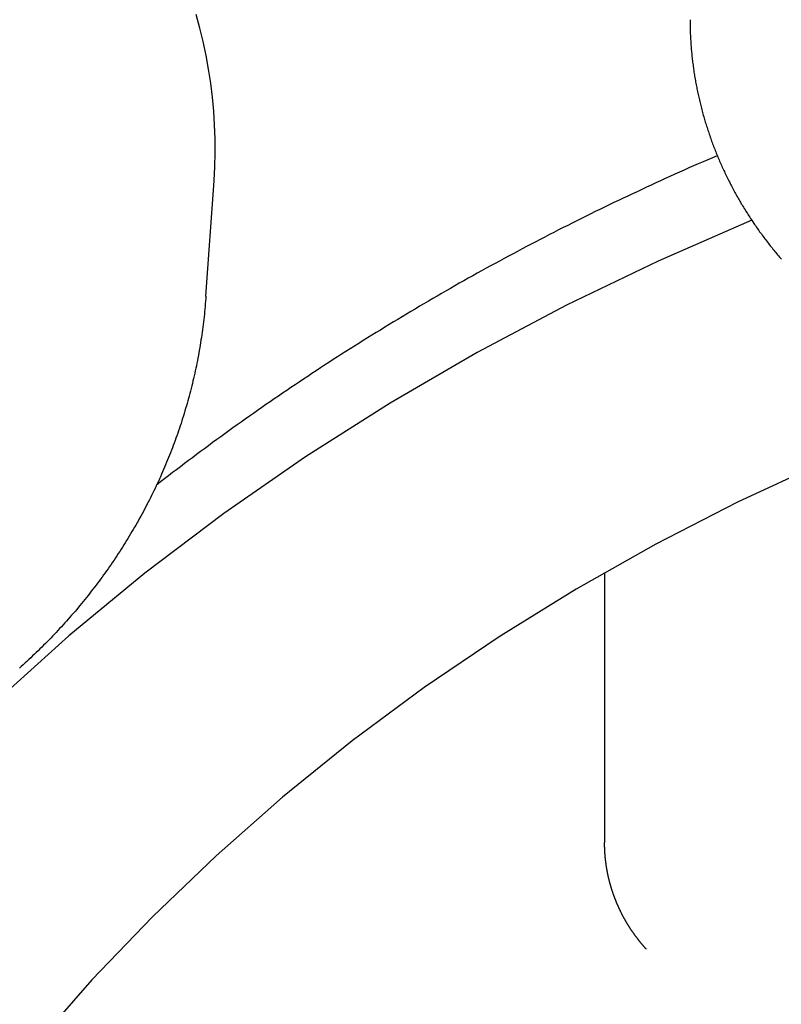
# Model space of a CAD drawing. Extents: x 1107 to 4046, y 937 to 3355.
# Tile 491 of 656: x 2192.51 to 2195.88, y 2666.3 to 2670.66. Entities that reach past the tile are written whole.
import ezdxf

# ---------------------------------------------------------------- set-up
doc = ezdxf.new("R2010")
doc.units = 0
doc.layers.add('KF_VIDA_L___C_REAR', color=7, linetype='CONTINUOUS')

# ---------------------------------------------------------------- blocks, each defined once
blk = doc.blocks.new('KF_VIDA_L___C_REAR')
at = {"layer": 'KF_VIDA_L___C_REAR'}
for p, q in [((6.359162, 980.222257), (6.394874, 980.732642)), ((8.122122, 978.998789), (8.122122, 977.803777))]:
    blk.add_line(p, q, dxfattribs=at)
for points in [[(6.39487, 980.733, 0), (6.39828, 980.794, 0), (6.39987, 980.856, 0), (6.39964, 980.918, 0), (6.3976, 980.98, 0), (6.39373, 981.041, 0), (6.38805, 981.103, 0), (6.38056, 981.165, 0), (6.37126, 981.226, 0), (6.36016, 981.287, 0), (6.34727, 981.348, 0), (6.3326, 981.408, 0), (6.31615, 981.468, 0)], [(8.5, 981.445, 0), (8.50001, 981.439, 0), (8.50005, 981.433, 0), (8.50012, 981.426, 0), (8.50021, 981.42, 0), (8.50032, 981.414, 0), (8.50046, 981.408, 0), (8.50063, 981.401, 0), (8.50082, 981.395, 0), (8.50104, 981.389, 0), (8.50129, 981.382, 0), (8.50156, 981.376, 0), (8.50185, 981.37, 0), (8.50217, 981.364, 0), (8.50252, 981.357, 0), (8.50289, 981.351, 0), (8.50329, 981.345, 0), (8.50371, 981.339, 0), (8.50416, 981.332, 0), (8.50463, 981.326, 0), (8.50513, 981.32, 0), (8.50566, 981.313, 0), (8.50621, 981.307, 0), (8.50678, 981.301, 0), (8.50738, 981.295, 0), (8.50801, 981.288, 0), (8.50866, 981.282, 0), (8.50934, 981.276, 0), (8.51004, 981.27, 0), (8.51077, 981.263, 0), (8.51152, 981.257, 0), (8.5123, 981.251, 0), (8.5131, 981.245, 0), (8.51393, 981.238, 0), (8.51478, 981.232, 0), (8.51566, 981.226, 0), (8.51657, 981.22, 0), (8.5175, 981.213, 0), (8.51845, 981.207, 0), (8.51943, 981.201, 0), (8.52043, 981.195, 0), (8.52146, 981.189, 0), (8.52252, 981.182, 0), (8.5236, 981.176, 0), (8.5247, 981.17, 0), (8.52583, 981.164, 0), (8.52698, 981.157, 0), (8.52816, 981.151, 0), (8.52937, 981.145, 0), (8.5306, 981.139, 0), (8.53185, 981.133, 0), (8.53313, 981.127, 0), (8.53443, 981.12, 0), (8.53576, 981.114, 0), (8.53711, 981.108, 0), (8.53849, 981.102, 0), (8.53989, 981.096, 0), (8.54132, 981.09, 0), (8.54277, 981.083, 0), (8.54425, 981.077, 0), (8.54575, 981.071, 0), (8.54728, 981.065, 0), (8.54883, 981.059, 0), (8.5504, 981.053, 0), (8.552, 981.047, 0), (8.55363, 981.041, 0), (8.55528, 981.034, 0), (8.55695, 981.028, 0), (8.55865, 981.022, 0), (8.56037, 981.016, 0), (8.56212, 981.01, 0), (8.56389, 981.004, 0), (8.56569, 980.998, 0), (8.56751, 980.992, 0), (8.56936, 980.986, 0), (8.57123, 980.98, 0), (8.57312, 980.974, 0), (8.57504, 980.968, 0), (8.57698, 980.962, 0), (8.57895, 980.956, 0), (8.58094, 980.95, 0), (8.58295, 980.944, 0), (8.58499, 980.938, 0), (8.58706, 980.932, 0), (8.58915, 980.926, 0), (8.59126, 980.92, 0), (8.5934, 980.914, 0), (8.59556, 980.908, 0), (8.59774, 980.902, 0), (8.59995, 980.896, 0), (8.60219, 980.89, 0), (8.60444, 980.884, 0), (8.60673, 980.878, 0), (8.60903, 980.872, 0), (8.61136, 980.866, 0), (8.61371, 980.86, 0), (8.61609, 980.854, 0), (8.61849, 980.848, 0), (8.62091, 980.843, 0), (8.62336, 980.837, 0), (8.62583, 980.831, 0), (8.62833, 980.825, 0), (8.63085, 980.819, 0), (8.63339, 980.813, 0), (8.63595, 980.807, 0), (8.63854, 980.802, 0), (8.64115, 980.796, 0), (8.64379, 980.79, 0), (8.64645, 980.784, 0), (8.64913, 980.778, 0), (8.65183, 980.773, 0), (8.65456, 980.767, 0), (8.65731, 980.761, 0), (8.66008, 980.755, 0), (8.66288, 980.75, 0), (8.6657, 980.744, 0), (8.66854, 980.738, 0), (8.6714, 980.732, 0), (8.67429, 980.727, 0), (8.6772, 980.721, 0), (8.68013, 980.715, 0), (8.68308, 980.71, 0), (8.68606, 980.704, 0), (8.68906, 980.698, 0), (8.69208, 980.693, 0), (8.69513, 980.687, 0), (8.69819, 980.681, 0), (8.70128, 980.676, 0), (8.70439, 980.67, 0), (8.70753, 980.665, 0), (8.71068, 980.659, 0), (8.71386, 980.653, 0), (8.71706, 980.648, 0), (8.72028, 980.642, 0), (8.72353, 980.637, 0), (8.72679, 980.631, 0), (8.73008, 980.626, 0), (8.73339, 980.62, 0), (8.73672, 980.615, 0), (8.74007, 980.609, 0), (8.74344, 980.604, 0), (8.74684, 980.598, 0), (8.75026, 980.593, 0), (8.7537, 980.587, 0), (8.75716, 980.582, 0), (8.76064, 980.577, 0), (8.76414, 980.571, 0), (8.76766, 980.566, 0), (8.77121, 980.56, 0), (8.77477, 980.555, 0), (8.77836, 980.55, 0), (8.78197, 980.544, 0), (8.7856, 980.539, 0), (8.78925, 980.534, 0), (8.79292, 980.528, 0), (8.79662, 980.523, 0), (8.80033, 980.518, 0), (8.80406, 980.512, 0), (8.80782, 980.507, 0), (8.81159, 980.502, 0), (8.81539, 980.497, 0), (8.81921, 980.491, 0), (8.82305, 980.486, 0), (8.8269, 980.481, 0), (8.83078, 980.476, 0), (8.83468, 980.471, 0), (8.8386, 980.466, 0), (8.84254, 980.46, 0), (8.8465, 980.455, 0), (8.85048, 980.45, 0), (8.85448, 980.445, 0), (8.8585, 980.44, 0), (8.86254, 980.435, 0), (8.8666, 980.43, 0), (8.87068, 980.425, 0), (8.87478, 980.42, 0), (8.87891, 980.415, 0), (8.88305, 980.41, 0), (8.88721, 980.405, 0), (8.89139, 980.4, 0), (8.89559, 980.395, 0), (8.8998, 980.39, 0), (8.90404, 980.385, 0)], [(8.62055, 980.843, 0), (8.59952, 980.834, 0), (8.5785, 980.825, 0), (8.55752, 980.816, 0), (8.53655, 980.807, 0), (8.51561, 980.798, 0), (8.49469, 980.789, 0), (8.47379, 980.779, 0), (8.45291, 980.77, 0), (8.43206, 980.761, 0), (8.41123, 980.751, 0), (8.39043, 980.742, 0), (8.36964, 980.732, 0), (8.34888, 980.723, 0), (8.32815, 980.713, 0), (8.30744, 980.704, 0), (8.28675, 980.694, 0), (8.26608, 980.684, 0), (8.24544, 980.675, 0), (8.22482, 980.665, 0), (8.20423, 980.655, 0), (8.18366, 980.645, 0), (8.16312, 980.636, 0), (8.1426, 980.626, 0), (8.1221, 980.616, 0), (8.10163, 980.606, 0), (8.08118, 980.596, 0), (8.06076, 980.586, 0), (8.04036, 980.576, 0), (8.01999, 980.566, 0), (7.99965, 980.555, 0), (7.97932, 980.545, 0), (7.95903, 980.535, 0), (7.93875, 980.525, 0), (7.91851, 980.515, 0), (7.89829, 980.504, 0), (7.87809, 980.494, 0), (7.85792, 980.483, 0), (7.83778, 980.473, 0), (7.81766, 980.462, 0), (7.79757, 980.452, 0), (7.7775, 980.441, 0), (7.75746, 980.431, 0), (7.73744, 980.42, 0), (7.71746, 980.409, 0), (7.69749, 980.399, 0), (7.67756, 980.388, 0), (7.65765, 980.377, 0), (7.63777, 980.366, 0), (7.61791, 980.356, 0), (7.59808, 980.345, 0), (7.57828, 980.334, 0), (7.55851, 980.323, 0), (7.53876, 980.312, 0), (7.51904, 980.301, 0), (7.49935, 980.29, 0), (7.47968, 980.279, 0), (7.46004, 980.267, 0), (7.44043, 980.256, 0), (7.42085, 980.245, 0), (7.40129, 980.234, 0), (7.38176, 980.222, 0), (7.36226, 980.211, 0), (7.34279, 980.2, 0), (7.32335, 980.188, 0), (7.30393, 980.177, 0), (7.28454, 980.165, 0), (7.26518, 980.154, 0), (7.24585, 980.142, 0), (7.22655, 980.131, 0), (7.20728, 980.119, 0), (7.18803, 980.108, 0), (7.16882, 980.096, 0), (7.14963, 980.084, 0), (7.13047, 980.072, 0), (7.11134, 980.061, 0), (7.09224, 980.049, 0), (7.07317, 980.037, 0), (7.05413, 980.025, 0), (7.03511, 980.013, 0), (7.01613, 980.001, 0), (6.99718, 979.989, 0), (6.97825, 979.977, 0), (6.95936, 979.965, 0), (6.94049, 979.953, 0), (6.92166, 979.941, 0), (6.90286, 979.929, 0), (6.88408, 979.916, 0), (6.86534, 979.904, 0), (6.84662, 979.892, 0), (6.82794, 979.879, 0), (6.80929, 979.867, 0), (6.79066, 979.855, 0), (6.77207, 979.842, 0), (6.75351, 979.83, 0), (6.73498, 979.817, 0), (6.71648, 979.805, 0), (6.69801, 979.792, 0), (6.67957, 979.78, 0), (6.66116, 979.767, 0), (6.64279, 979.754, 0), (6.62444, 979.742, 0), (6.60613, 979.729, 0), (6.58785, 979.716, 0), (6.5696, 979.703, 0), (6.55138, 979.691, 0), (6.53319, 979.678, 0), (6.51504, 979.665, 0), (6.49691, 979.652, 0), (6.47882, 979.639, 0), (6.46076, 979.626, 0), (6.44273, 979.613, 0), (6.42474, 979.6, 0), (6.40677, 979.587, 0), (6.38884, 979.574, 0), (6.37094, 979.56, 0), (6.35308, 979.547, 0), (6.33524, 979.534, 0), (6.31744, 979.521, 0), (6.29968, 979.507, 0), (6.28194, 979.494, 0), (6.26424, 979.481, 0), (6.24657, 979.467, 0), (6.22893, 979.454, 0), (6.21133, 979.441, 0), (6.19376, 979.427, 0), (6.17622, 979.414, 0), (6.15872, 979.4, 0), (6.14125, 979.386, 0)], [(8.77306, 980.558, 0), (8.35876, 980.377, 0), (7.95358, 980.182, 0), (7.55826, 979.973, 0), (7.17349, 979.749, 0), (6.79995, 979.511, 0), (6.43832, 979.26, 0), (6.08923, 978.996, 0), (5.7533, 978.719, 0), (5.43113, 978.43, 0), (5.12329, 978.13, 0), (4.83032, 977.819, 0), (4.55276, 977.497, 0), (4.29109, 977.166, 0), (4.04577, 976.825, 0)], [(6.35916, 980.222, 0), (6.35833, 980.211, 0), (6.35744, 980.199, 0), (6.35649, 980.188, 0), (6.35548, 980.176, 0), (6.35442, 980.165, 0), (6.3533, 980.153, 0), (6.35212, 980.142, 0), (6.35089, 980.13, 0), (6.3496, 980.119, 0), (6.34825, 980.108, 0), (6.34684, 980.096, 0), (6.34538, 980.085, 0), (6.34386, 980.073, 0), (6.34229, 980.062, 0), (6.34066, 980.05, 0), (6.33897, 980.039, 0), (6.33723, 980.028, 0), (6.33543, 980.016, 0), (6.33358, 980.005, 0), (6.33167, 979.994, 0), (6.3297, 979.982, 0), (6.32768, 979.971, 0), (6.3256, 979.96, 0), (6.32347, 979.948, 0), (6.32128, 979.937, 0), (6.31904, 979.926, 0), (6.31674, 979.914, 0), (6.31439, 979.903, 0), (6.31198, 979.892, 0), (6.30952, 979.881, 0), (6.30701, 979.869, 0), (6.30444, 979.858, 0), (6.30181, 979.847, 0), (6.29913, 979.836, 0), (6.2964, 979.825, 0), (6.29361, 979.813, 0), (6.29077, 979.802, 0), (6.28788, 979.791, 0), (6.28493, 979.78, 0), (6.28192, 979.769, 0), (6.27887, 979.758, 0), (6.27576, 979.747, 0), (6.2726, 979.736, 0), (6.26938, 979.725, 0), (6.26611, 979.714, 0), (6.26279, 979.703, 0), (6.25941, 979.692, 0), (6.25599, 979.681, 0), (6.25251, 979.67, 0), (6.24897, 979.659, 0), (6.24539, 979.648, 0), (6.24175, 979.637, 0), (6.23806, 979.626, 0), (6.23432, 979.615, 0), (6.23053, 979.604, 0), (6.22668, 979.594, 0), (6.22278, 979.583, 0), (6.21883, 979.572, 0), (6.21483, 979.561, 0), (6.21078, 979.551, 0), (6.20668, 979.54, 0), (6.20252, 979.529, 0), (6.19832, 979.518, 0), (6.19406, 979.508, 0), (6.18975, 979.497, 0), (6.18539, 979.487, 0), (6.18098, 979.476, 0), (6.17652, 979.465, 0), (6.17201, 979.455, 0), (6.16745, 979.444, 0), (6.16284, 979.434, 0), (6.15818, 979.423, 0), (6.15347, 979.413, 0), (6.14871, 979.402, 0), (6.1439, 979.392, 0), (6.13905, 979.382, 0), (6.13414, 979.371, 0), (6.12919, 979.361, 0), (6.12419, 979.351, 0), (6.11914, 979.34, 0), (6.11404, 979.33, 0), (6.10889, 979.32, 0), (6.1037, 979.31, 0), (6.09846, 979.3, 0), (6.09317, 979.289, 0), (6.08784, 979.279, 0), (6.08246, 979.269, 0), (6.07703, 979.259, 0), (6.07156, 979.249, 0), (6.06604, 979.239, 0), (6.06047, 979.229, 0), (6.05486, 979.219, 0), (6.0492, 979.209, 0), (6.0435, 979.199, 0), (6.03775, 979.189, 0), (6.03196, 979.18, 0), (6.02612, 979.17, 0), (6.02024, 979.16, 0), (6.01431, 979.15, 0), (6.00834, 979.14, 0), (6.00232, 979.131, 0), (5.99626, 979.121, 0), (5.99016, 979.111, 0), (5.98401, 979.102, 0), (5.97782, 979.092, 0), (5.97159, 979.083, 0), (5.96531, 979.073, 0), (5.95899, 979.064, 0), (5.95263, 979.054, 0), (5.94623, 979.045, 0), (5.93978, 979.035, 0), (5.93329, 979.026, 0), (5.92676, 979.016, 0), (5.92019, 979.007, 0), (5.91358, 978.998, 0), (5.90692, 978.989, 0), (5.90022, 978.979, 0), (5.89349, 978.97, 0), (5.88671, 978.961, 0), (5.87989, 978.952, 0), (5.87303, 978.943, 0), (5.86613, 978.934, 0), (5.85919, 978.925, 0), (5.85221, 978.916, 0), (5.84519, 978.907, 0), (5.83814, 978.898, 0), (5.83104, 978.889, 0), (5.8239, 978.88, 0), (5.81673, 978.871, 0), (5.80951, 978.862, 0), (5.80226, 978.853, 0), (5.79497, 978.845, 0), (5.78764, 978.836, 0), (5.78027, 978.827, 0), (5.77287, 978.819, 0), (5.76542, 978.81, 0), (5.75794, 978.802, 0), (5.75043, 978.793, 0), (5.74287, 978.784, 0), (5.73528, 978.776, 0), (5.72766, 978.768, 0), (5.71999, 978.759, 0), (5.71229, 978.751, 0), (5.70456, 978.742, 0), (5.69679, 978.734, 0), (5.68898, 978.726, 0), (5.68114, 978.718, 0), (5.67326, 978.709, 0), (5.66535, 978.701, 0), (5.6574, 978.693, 0), (5.64942, 978.685, 0), (5.64141, 978.677, 0), (5.63336, 978.669, 0), (5.62528, 978.661, 0), (5.61716, 978.653, 0), (5.60901, 978.645, 0), (5.60083, 978.637, 0), (5.59261, 978.63, 0), (5.58436, 978.622, 0), (5.57608, 978.614, 0), (5.56776, 978.606, 0), (5.55941, 978.599, 0), (5.55103, 978.591, 0), (5.54262, 978.583, 0), (5.53417, 978.576, 0)], [(9.84452, 979.783, 0), (9.45862, 979.64, 0), (9.08022, 979.482, 0), (8.71002, 979.31, 0), (8.34871, 979.125, 0), (7.99695, 978.926, 0), (7.65542, 978.714, 0), (7.32473, 978.49, 0), (7.00549, 978.254, 0), (6.69832, 978.005, 0), (6.40376, 977.746, 0), (6.12237, 977.476, 0), (5.85468, 977.196, 0), (5.60117, 976.906, 0)], [(8.30651, 977.333, 0), (8.30564, 977.334, 0), (8.30477, 977.335, 0), (8.3039, 977.336, 0), (8.30303, 977.336, 0), (8.30217, 977.337, 0), (8.3013, 977.338, 0), (8.30044, 977.339, 0), (8.29958, 977.34, 0), (8.29872, 977.341, 0), (8.29786, 977.342, 0), (8.297, 977.343, 0), (8.29615, 977.344, 0), (8.2953, 977.345, 0), (8.29444, 977.346, 0), (8.29359, 977.347, 0), (8.29274, 977.348, 0), (8.2919, 977.349, 0), (8.29105, 977.35, 0), (8.29021, 977.351, 0), (8.28936, 977.352, 0), (8.28852, 977.353, 0), (8.28768, 977.354, 0), (8.28684, 977.355, 0), (8.28601, 977.356, 0), (8.28517, 977.357, 0), (8.28434, 977.358, 0), (8.28351, 977.359, 0), (8.28268, 977.36, 0), (8.28185, 977.361, 0), (8.28102, 977.362, 0), (8.2802, 977.363, 0), (8.27937, 977.364, 0), (8.27855, 977.365, 0), (8.27773, 977.366, 0), (8.27691, 977.367, 0), (8.27609, 977.368, 0), (8.27528, 977.369, 0), (8.27446, 977.37, 0), (8.27365, 977.371, 0), (8.27284, 977.372, 0), (8.27203, 977.373, 0), (8.27122, 977.374, 0), (8.27042, 977.375, 0), (8.26961, 977.376, 0), (8.26881, 977.378, 0), (8.26801, 977.379, 0), (8.26721, 977.38, 0), (8.26642, 977.381, 0), (8.26562, 977.382, 0), (8.26483, 977.383, 0), (8.26403, 977.384, 0), (8.26324, 977.385, 0), (8.26245, 977.386, 0), (8.26167, 977.387, 0), (8.26088, 977.388, 0), (8.2601, 977.389, 0), (8.25932, 977.39, 0), (8.25854, 977.391, 0), (8.25776, 977.392, 0), (8.25698, 977.393, 0), (8.25621, 977.394, 0), (8.25543, 977.395, 0), (8.25466, 977.396, 0), (8.25389, 977.398, 0), (8.25312, 977.399, 0), (8.25236, 977.4, 0), (8.25159, 977.401, 0), (8.25083, 977.402, 0), (8.25007, 977.403, 0), (8.24931, 977.404, 0), (8.24856, 977.405, 0), (8.2478, 977.406, 0), (8.24705, 977.407, 0), (8.24629, 977.408, 0), (8.24554, 977.409, 0), (8.2448, 977.41, 0), (8.24405, 977.412, 0), (8.24331, 977.413, 0), (8.24256, 977.414, 0), (8.24182, 977.415, 0), (8.24108, 977.416, 0), (8.24035, 977.417, 0), (8.23961, 977.418, 0), (8.23888, 977.419, 0), (8.23815, 977.42, 0), (8.23742, 977.421, 0), (8.23669, 977.423, 0), (8.23596, 977.424, 0), (8.23524, 977.425, 0), (8.23452, 977.426, 0), (8.2338, 977.427, 0), (8.23308, 977.428, 0), (8.23236, 977.429, 0), (8.23165, 977.43, 0), (8.23094, 977.431, 0), (8.23023, 977.433, 0), (8.22952, 977.434, 0), (8.22881, 977.435, 0), (8.22811, 977.436, 0), (8.2274, 977.437, 0), (8.2267, 977.438, 0), (8.226, 977.439, 0), (8.22531, 977.44, 0), (8.22461, 977.442, 0), (8.22392, 977.443, 0), (8.22323, 977.444, 0), (8.22254, 977.445, 0), (8.22185, 977.446, 0), (8.22116, 977.447, 0), (8.22048, 977.448, 0), (8.2198, 977.45, 0), (8.21912, 977.451, 0), (8.21844, 977.452, 0), (8.21777, 977.453, 0), (8.21709, 977.454, 0), (8.21642, 977.455, 0), (8.21575, 977.457, 0), (8.21509, 977.458, 0), (8.21442, 977.459, 0), (8.21376, 977.46, 0), (8.2131, 977.461, 0), (8.21244, 977.462, 0), (8.21178, 977.463, 0), (8.21113, 977.465, 0), (8.21047, 977.466, 0), (8.20982, 977.467, 0), (8.20917, 977.468, 0), (8.20853, 977.469, 0), (8.20788, 977.47, 0), (8.20724, 977.472, 0), (8.2066, 977.473, 0), (8.20596, 977.474, 0), (8.20532, 977.475, 0), (8.20469, 977.476, 0), (8.20406, 977.478, 0), (8.20343, 977.479, 0), (8.2028, 977.48, 0), (8.20217, 977.481, 0), (8.20155, 977.482, 0), (8.20093, 977.484, 0), (8.20031, 977.485, 0), (8.19969, 977.486, 0), (8.19907, 977.487, 0), (8.19846, 977.488, 0), (8.19785, 977.489, 0), (8.19724, 977.491, 0), (8.19663, 977.492, 0), (8.19603, 977.493, 0), (8.19543, 977.494, 0), (8.19483, 977.495, 0), (8.19423, 977.497, 0), (8.19363, 977.498, 0), (8.19304, 977.499, 0), (8.19245, 977.5, 0), (8.19186, 977.502, 0), (8.19127, 977.503, 0), (8.19069, 977.504, 0), (8.1901, 977.505, 0), (8.18952, 977.506, 0), (8.18894, 977.508, 0), (8.18837, 977.509, 0), (8.18779, 977.51, 0), (8.18722, 977.511, 0), (8.18665, 977.512, 0), (8.18609, 977.514, 0), (8.18552, 977.515, 0), (8.18496, 977.516, 0), (8.1844, 977.517, 0), (8.18384, 977.519, 0), (8.18328, 977.52, 0), (8.18273, 977.521, 0), (8.18218, 977.522, 0), (8.18163, 977.524, 0), (8.18108, 977.525, 0), (8.18054, 977.526, 0), (8.18, 977.527, 0), (8.17946, 977.529, 0), (8.17892, 977.53, 0), (8.17838, 977.531, 0), (8.17785, 977.532, 0), (8.17732, 977.533, 0), (8.17679, 977.535, 0), (8.17626, 977.536, 0), (8.17574, 977.537, 0), (8.17522, 977.538, 0), (8.1747, 977.54, 0), (8.17418, 977.541, 0), (8.17367, 977.542, 0), (8.17316, 977.543, 0), (8.17265, 977.545, 0), (8.17214, 977.546, 0), (8.17163, 977.547, 0), (8.17113, 977.549, 0), (8.17063, 977.55, 0), (8.17013, 977.551, 0), (8.16964, 977.552, 0), (8.16914, 977.554, 0), (8.16865, 977.555, 0), (8.16816, 977.556, 0), (8.16768, 977.557, 0), (8.16719, 977.559, 0), (8.16671, 977.56, 0), (8.16623, 977.561, 0), (8.16575, 977.562, 0), (8.16528, 977.564, 0), (8.16481, 977.565, 0), (8.16434, 977.566, 0), (8.16387, 977.568, 0), (8.16341, 977.569, 0), (8.16294, 977.57, 0), (8.16248, 977.571, 0), (8.16203, 977.573, 0), (8.16157, 977.574, 0), (8.16112, 977.575, 0), (8.16067, 977.577, 0), (8.16022, 977.578, 0), (8.15978, 977.579, 0), (8.15933, 977.58, 0), (8.15889, 977.582, 0), (8.15845, 977.583, 0), (8.15802, 977.584, 0), (8.15759, 977.586, 0), (8.15716, 977.587, 0), (8.15673, 977.588, 0), (8.1563, 977.59, 0), (8.15588, 977.591, 0), (8.15546, 977.592, 0), (8.15504, 977.593, 0), (8.15462, 977.595, 0), (8.15421, 977.596, 0), (8.1538, 977.597, 0), (8.15339, 977.599, 0), (8.15299, 977.6, 0), (8.15258, 977.601, 0), (8.15218, 977.603, 0), (8.15179, 977.604, 0), (8.15139, 977.605, 0), (8.151, 977.606, 0), (8.15061, 977.608, 0), (8.15022, 977.609, 0), (8.14983, 977.61, 0), (8.14945, 977.612, 0), (8.14907, 977.613, 0), (8.14869, 977.614, 0), (8.14832, 977.616, 0), (8.14794, 977.617, 0), (8.14757, 977.618, 0), (8.14721, 977.62, 0), (8.14684, 977.621, 0), (8.14648, 977.622, 0), (8.14612, 977.624, 0), (8.14576, 977.625, 0), (8.14541, 977.626, 0), (8.14506, 977.628, 0), (8.14471, 977.629, 0), (8.14436, 977.63, 0), (8.14402, 977.632, 0), (8.14367, 977.633, 0), (8.14333, 977.634, 0), (8.143, 977.636, 0), (8.14266, 977.637, 0), (8.14233, 977.638, 0), (8.142, 977.64, 0), (8.14168, 977.641, 0), (8.14135, 977.642, 0), (8.14103, 977.644, 0), (8.14071, 977.645, 0), (8.1404, 977.646, 0), (8.14008, 977.648, 0), (8.13977, 977.649, 0), (8.13947, 977.65, 0), (8.13916, 977.652, 0), (8.13886, 977.653, 0), (8.13856, 977.654, 0), (8.13826, 977.656, 0), (8.13797, 977.657, 0), (8.13767, 977.658, 0), (8.13738, 977.66, 0), (8.1371, 977.661, 0), (8.13681, 977.662, 0), (8.13653, 977.664, 0), (8.13625, 977.665, 0), (8.13598, 977.666, 0), (8.1357, 977.668, 0), (8.13543, 977.669, 0), (8.13516, 977.67, 0), (8.1349, 977.672, 0), (8.13464, 977.673, 0), (8.13438, 977.675, 0), (8.13412, 977.676, 0), (8.13386, 977.677, 0), (8.13361, 977.679, 0), (8.13336, 977.68, 0), (8.13311, 977.681, 0), (8.13287, 977.683, 0), (8.13263, 977.684, 0), (8.13239, 977.685, 0), (8.13215, 977.687, 0), (8.13192, 977.688, 0), (8.13169, 977.689, 0), (8.13146, 977.691, 0), (8.13124, 977.692, 0), (8.13101, 977.694, 0), (8.13079, 977.695, 0), (8.13058, 977.696, 0), (8.13036, 977.698, 0), (8.13015, 977.699, 0), (8.12994, 977.7, 0), (8.12974, 977.702, 0), (8.12953, 977.703, 0), (8.12933, 977.704, 0), (8.12913, 977.706, 0), (8.12894, 977.707, 0), (8.12875, 977.709, 0), (8.12856, 977.71, 0), (8.12837, 977.711, 0), (8.12818, 977.713, 0), (8.128, 977.714, 0), (8.12782, 977.715, 0), (8.12765, 977.717, 0), (8.12747, 977.718, 0), (8.1273, 977.72, 0), (8.12714, 977.721, 0), (8.12697, 977.722, 0), (8.12681, 977.724, 0), (8.12665, 977.725, 0), (8.12649, 977.726, 0), (8.12634, 977.728, 0), (8.12619, 977.729, 0), (8.12604, 977.731, 0), (8.12589, 977.732, 0), (8.12575, 977.733, 0), (8.12561, 977.735, 0), (8.12547, 977.736, 0), (8.12534, 977.737, 0), (8.1252, 977.739, 0), (8.12507, 977.74, 0), (8.12495, 977.742, 0), (8.12482, 977.743, 0), (8.1247, 977.744, 0), (8.12458, 977.746, 0), (8.12447, 977.747, 0), (8.12436, 977.748, 0), (8.12425, 977.75, 0), (8.12414, 977.751, 0), (8.12403, 977.753, 0), (8.12393, 977.754, 0), (8.12383, 977.755, 0), (8.12374, 977.757, 0), (8.12364, 977.758, 0), (8.12355, 977.759, 0), (8.12347, 977.761, 0), (8.12338, 977.762, 0), (8.1233, 977.764, 0), (8.12322, 977.765, 0), (8.12314, 977.766, 0), (8.12307, 977.768, 0), (8.123, 977.769, 0), (8.12293, 977.771, 0), (8.12286, 977.772, 0), (8.1228, 977.773, 0), (8.12274, 977.775, 0), (8.12268, 977.776, 0), (8.12263, 977.777, 0), (8.12258, 977.779, 0), (8.12253, 977.78, 0), (8.12248, 977.782, 0), (8.12244, 977.783, 0), (8.1224, 977.784, 0), (8.12236, 977.786, 0), (8.12232, 977.787, 0), (8.12229, 977.789, 0), (8.12226, 977.79, 0), (8.12224, 977.791, 0), (8.12221, 977.793, 0), (8.12219, 977.794, 0), (8.12217, 977.795, 0), (8.12216, 977.797, 0), (8.12214, 977.798, 0), (8.12214, 977.8, 0), (8.12213, 977.801, 0), (8.12212, 977.802, 0), (8.12212, 977.804, 0)]]:
    blk.add_polyline3d(points, dxfattribs=at)

msp = doc.modelspace()

# ---------------------------------------------------------------- block references
at = {"layer": 'KF_VIDA_L___C_REAR'}
msp.add_blockref('KF_VIDA_L___C_REAR', (2186.9791, 1689.2132), dxfattribs=at)

doc.saveas('drawing.dxf')
